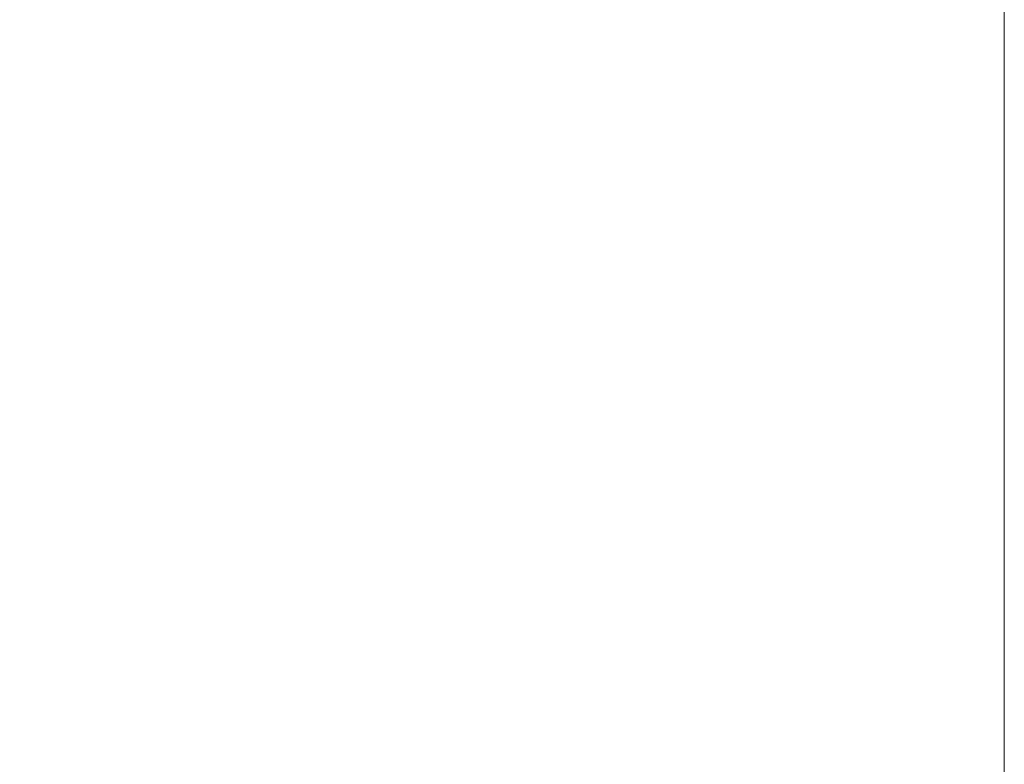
# Model space of a CAD drawing. Header units: millimetres. Extents: x -4395 to 65662, y -65530 to 6847.
# Tile 788 of 1034: x 26394 to 26750, y -17534 to -17265. Entities that reach past the tile are written whole.
import ezdxf

# ---------------------------------------------------------------- set-up
doc = ezdxf.new("R2010")
doc.units = ezdxf.units.MM
doc.layers.add('COTAS_P', color=1, linetype='Continuous', lineweight=0)
doc.dimstyles.new('R19_100', dxfattribs={"dimtxt": 250, "dimasz": 150, "dimexe": 150, "dimexo": 80, "dimgap": 100, "dimtad": 1, "dimtih": 1, "dimtoh": 1, "dimdsep": 46, "dimcen": 0.09, "dimadec": 0, "dimazin": 0, "dimtfac": 1, "dimtdec": 4, "dimtofl": 0, "dimtmove": 0, "dimatfit": 3, "dimfxl": 1, "dimtolj": 1, "dimtzin": 0, "dimarcsym": 0})

# ---------------------------------------------------------------- blocks, each defined once
blk = doc.blocks.new('DIM_R33_31')
at = {"layer": 'COTAS_P'}
for p, q in [((24250.07, -17080), (24400.07, -17035)), ((26750.07, -17080), (26600.07, -17035)), ((24250.07, -17980), (24250.07, -17080)), ((24250.07, -17080), (26750.07, -17080)), ((24250.07, -17080), (24400.07, -17125)), ((26750.07, -17080), (26600.07, -17125)), ((26750.07, -17980), (26750.07, -17080))]:
    blk.add_line(p, q, dxfattribs=at)
blk.add_text('2500 P', height=250, dxfattribs=at).set_placement((25500.07, -16980))

msp = doc.modelspace()

# ---------------------------------------------------------------- dimensions: what is measured, and where the dimension line sits
at = {"layer": 'COTAS_P'}
dim = msp.add_aligned_dim(p1=(24250.067, -17980), p2=(26750.067, -17980), distance=900, text='<> P', dimstyle='R19_100', dxfattribs=at)
dim.commit()
dim.dimension.update_dxf_attribs({"geometry": 'DIM_R33_31', "text_midpoint": (25500.067, -17080)})

doc.saveas('drawing.dxf')
